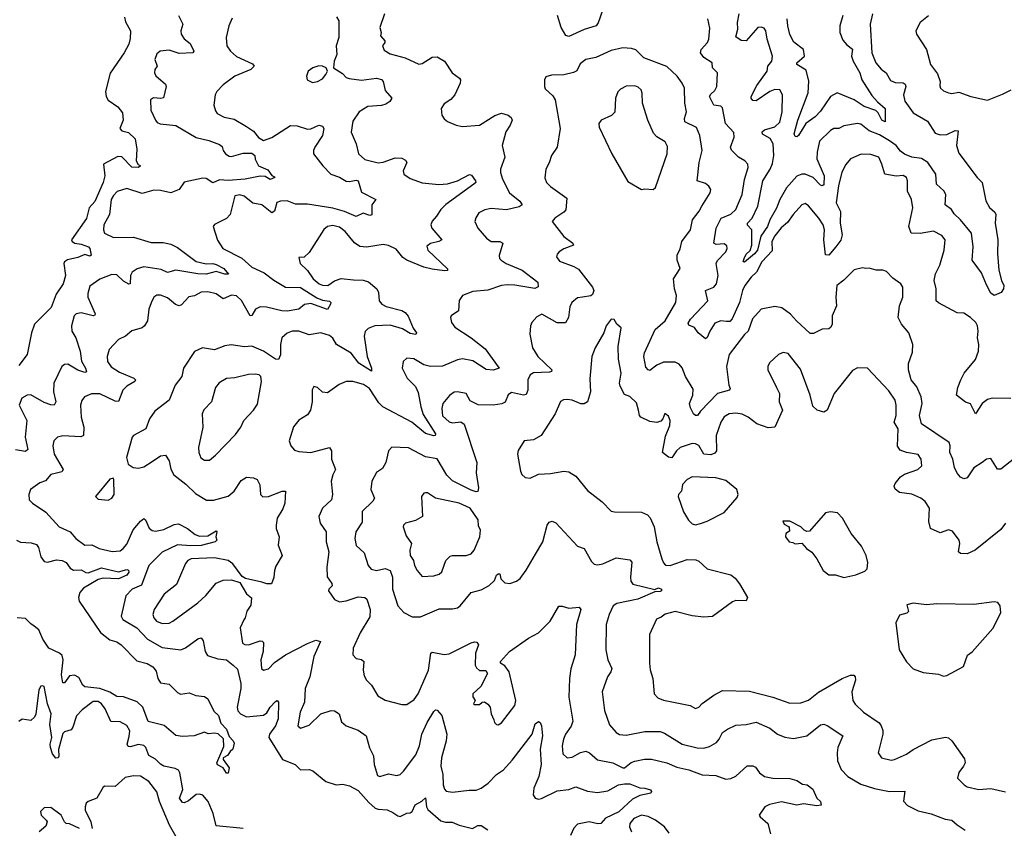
# Model space of a CAD drawing. Extents: x 1771496 to 1971148, y 471553 to 643630.
# Tile 351 of 656: x 1848180 to 1854015, y 565467 to 570261. Entities that reach past the tile are written whole.
import ezdxf

# ---------------------------------------------------------------- set-up
doc = ezdxf.new("R2010")
doc.units = 0

msp = doc.modelspace()

# ---------------------------------------------------------------- linework, layer by layer
at = {"layer": '0CON10XD'}
for points in [[(1850341.5, 570295), (1850314.5, 570215), (1850321.5, 570185), (1850317.8, 570165), (1850343.8, 570135), (1850343.8, 570125), (1850330, 570105), (1850339.8, 570079.8), (1850375, 570057.8), (1850464.7, 570034.7), (1850545, 569997.8), (1850565, 570000.6), (1850625, 570037.8), (1850655, 570040), (1850696.9, 570015), (1850743.3, 569945), (1850786, 569915), (1850791.4, 569905), (1850789.5, 569885), (1850757.8, 569815), (1850735, 569787.1), (1850695, 569762.5), (1850677.5, 569735), (1850680.8, 569695), (1850695, 569673.8), (1850715, 569658), (1850767.5, 569635), (1850805, 569627.5), (1850905, 569635.6), (1850995, 569691.9), (1851035, 569707.1), (1851075, 569695.7), (1851091.7, 569681.7), (1851098.6, 569665), (1851085.8, 569635.8), (1851061.5, 569595), (1851038.5, 569515), (1851055.6, 569445.6), (1851029.1, 569375), (1851030, 569355), (1851041.1, 569315), (1851082.8, 569235), (1851144.5, 569185), (1851156.9, 569163.1), (1851139.5, 569150.5), (1851065, 569133.5), (1850975, 569142.1), (1850935.6, 569134.4), (1850901.2, 569115), (1850883.2, 569086.8), (1850878, 569065), (1850894.2, 569025), (1850947.1, 568965), (1850975, 568946.5), (1851025.5, 568945.5), (1851043.8, 568935), (1851021.9, 568861.9), (1851024.3, 568845), (1851032.9, 568835), (1851062.9, 568815), (1851156.9, 568775), (1851251.4, 568705), (1851253, 568677), (1851233.5, 568666.5), (1851115, 568686.9), (1851069, 568689), (1851035, 568684.7), (1850955, 568657.3), (1850865, 568649.2), (1850804.6, 568625.4), (1850784.6, 568595.4), (1850780, 568535), (1850736.7, 568505), (1850734, 568495), (1850740, 568465), (1850758.6, 568438.6), (1850855, 568374.6), (1850939.3, 568309.3), (1851021.2, 568195), (1850985, 568183.9), (1850945, 568187.5), (1850865, 568239.2), (1850805, 568249.2), (1850775, 568244.1), (1850685, 568206.2), (1850615, 568203.8), (1850574.7, 568214.7), (1850515, 568250.6), (1850475, 568254), (1850452.5, 568235), (1850447.1, 568195), (1850476.4, 568136.4), (1850525.4, 568085.4), (1850540.9, 568050.9), (1850556.6, 567965), (1850571.1, 567921.1), (1850644, 567805), (1850642.5, 567795), (1850635, 567793.1), (1850585, 567807.1), (1850504.1, 567874.1), (1850332.5, 567965), (1850309.2, 567989.2), (1850254, 568074), (1850218.4, 568098.4), (1850153.8, 568116.2), (1850115, 568115.5), (1850072.6, 568097.4), (1850005, 568049.2), (1849975, 568052.9), (1849945, 568080), (1849923.9, 568086.1), (1849912.7, 568067.3), (1849912.9, 567995), (1849904, 567945), (1849885, 567918.8), (1849834.1, 567885.9), (1849802.4, 567847.6), (1849776, 567765), (1849786, 567735), (1849808.6, 567708.6), (1849835, 567700), (1849905.5, 567694.5)], [(1851634.6, 570315), (1851608.8, 570241.2), (1851596.9, 570225), (1851525, 570202.7), (1851435, 570161.2), (1851416.3, 570166.3), (1851389.4, 570215), (1851368.2, 570285)], [(1853233.6, 570295), (1853220.5, 570235), (1853229.6, 570065), (1853253.8, 570005), (1853285, 569968.1), (1853314.2, 569945), (1853340.2, 569900.2), (1853368.3, 569888.3), (1853415, 569886.1), (1853427.6, 569877.6), (1853431.8, 569865), (1853417.8, 569815), (1853425, 569777.5), (1853475, 569707.8), (1853559.6, 569659.6), (1853605, 569588.2), (1853635, 569579.1), (1853675, 569580.3), (1853725, 569604.4), (1853742, 569602), (1853732.5, 569515), (1853745, 569470), (1853855, 569324.4), (1853884.4, 569295), (1853906.7, 569186.7), (1853927.9, 569147.9), (1853959.3, 569119.3), (1853965.5, 569105.5), (1853960.9, 569055), (1853977.3, 568955), (1853974.5, 568875), (1853982.5, 568775), (1853998, 568715), (1854012.5, 568685), (1854010, 568665), (1853996.4, 568643.6), (1853955, 568626.2), (1853935, 568640), (1853909.1, 568689.1), (1853880.4, 568760.4), (1853825.3, 568835), (1853830.3, 568915), (1853821.5, 568995), (1853755.4, 569075), (1853719, 569109), (1853702.9, 569135), (1853663.8, 569163.8), (1853668.9, 569225), (1853655.9, 569245.9), (1853613.9, 569285), (1853609.4, 569345), (1853562.9, 569415), (1853525, 569438.1), (1853466.5, 569446.5), (1853424.5, 569464.5), (1853401, 569481), (1853374.9, 569514.9), (1853335, 569543.5), (1853275, 569577.7), (1853215, 569601.1), (1853165, 569641.2), (1853145.9, 569645.9), (1853065, 569630.9), (1853035, 569615.6), (1853005, 569615.6), (1852985, 569602.9), (1852919.8, 569540.2), (1852906, 569475), (1852904.7, 569435), (1852948.4, 569335), (1852945, 569282.2), (1852935, 569276.1), (1852925, 569280), (1852881.6, 569325), (1852835, 569345.3), (1852815, 569345.3), (1852785, 569333.5), (1852725, 569264.6), (1852684.2, 569195), (1852665, 569143.8), (1852624.9, 569075.1), (1852611.1, 569035), (1852572.4, 568977.6), (1852553, 568895), (1852535, 568872.4), (1852475, 568822.3), (1852468, 568825), (1852472.8, 568845), (1852485, 568871.1), (1852508.2, 568891.8), (1852519.3, 568925), (1852518.8, 569015), (1852493, 569043), (1852494.1, 569055), (1852521.3, 569085), (1852554.2, 569155), (1852583.7, 569305), (1852627.3, 569375), (1852640.8, 569409.1), (1852650.3, 569455), (1852645.6, 569525), (1852627.2, 569557.2), (1852583, 569583), (1852579.6, 569595), (1852595, 569607.7), (1852655, 569625.8), (1852685, 569652.5), (1852698.2, 569715), (1852701.1, 569815), (1852685, 569844.2), (1852656.2, 569846.2), (1852625, 569835.3), (1852545, 569780), (1852525, 569781.1), (1852514.4, 569795), (1852514.4, 569805), (1852549.2, 569870.8), (1852610.5, 569955), (1852613.5, 569985), (1852636.5, 570015), (1852642.3, 570045), (1852608.9, 570145), (1852602.5, 570195), (1852591.4, 570211.4), (1852575, 570216.9), (1852555, 570214.2), (1852485, 570135.5), (1852455, 570137.5), (1852425, 570160), (1852436.7, 570205), (1852434.7, 570245), (1852444.5, 570295.5)], [(1848802, 570275), (1848807.7, 570247.7), (1848835.7, 570195), (1848835, 570150), (1848826.9, 570115), (1848800, 570065), (1848715.3, 569944.7), (1848687.9, 569835), (1848692.9, 569805), (1848705, 569782.9), (1848761.2, 569745), (1848788.8, 569708.8), (1848793.3, 569665), (1848773.3, 569615), (1848785, 569602), (1848825, 569591.2), (1848863.9, 569553.9), (1848873.6, 569493.6), (1848870.8, 569425), (1848881.7, 569401.7), (1848896.4, 569393.6), (1848885, 569383.8), (1848845, 569385.8), (1848785, 569447.8), (1848760.6, 569449.4), (1848676.2, 569405), (1848684.3, 569335), (1848674.5, 569295), (1848625, 569182.9), (1848592.5, 569145), (1848575, 569082.5), (1848487.5, 568955), (1848490, 568945), (1848506, 568936), (1848545, 568930.8), (1848586.7, 568915), (1848596.2, 568905), (1848603.3, 568865), (1848595, 568858.8), (1848565, 568869.2), (1848525, 568851.8), (1848462.6, 568837.4), (1848445.6, 568825), (1848441.9, 568815), (1848451.1, 568745), (1848437.1, 568695), (1848395.6, 568634.4), (1848366.7, 568555), (1848266.7, 568455), (1848250, 568405), (1848223.3, 568275), (1848175, 568210)], [(1849439.7, 570270.3), (1849419.4, 570225), (1849404.4, 570155), (1849408.1, 570105), (1849428.9, 570075), (1849465, 570043.3), (1849558.7, 569998.7), (1849570, 569985), (1849550, 569965), (1849454, 569925), (1849385.6, 569874.4), (1849348.8, 569835), (1849338, 569815), (1849330, 569755), (1849339.7, 569719.7), (1849351.2, 569705), (1849392.6, 569682.6), (1849450.5, 569670.5), (1849525, 569628.5), (1849565, 569600), (1849595, 569562.5), (1849625, 569545.5), (1849675, 569562.1), (1849785, 569634.4), (1849825, 569632.5), (1849885, 569611.9), (1849905, 569614.4), (1849952.5, 569635), (1849975, 569630), (1849982.5, 569615), (1849973.8, 569575), (1849929.1, 569505), (1849921.1, 569485), (1849921.4, 569465), (1849975.6, 569395), (1850024, 569345), (1850075, 569326.7), (1850115, 569303.1), (1850135, 569300.8), (1850175, 569309.1), (1850185.4, 569305.4), (1850205, 569238.1), (1850290, 569195), (1850267.6, 569162.4), (1850266, 569104), (1850255, 569100.5), (1850215, 569113.3), (1850175, 569093.4), (1850105, 569123.4), (1850035, 569143.5), (1849885, 569166.9), (1849815, 569167.1), (1849765, 569186.8), (1849725, 569185.8), (1849703.3, 569176.7), (1849689.2, 569125), (1849675, 569115.5), (1849615, 569163.5), (1849562.3, 569172.3), (1849510, 569215), (1849485, 569222), (1849455, 569216.2), (1849427.1, 569105), (1849405, 569082.5), (1849335, 569046.2), (1849326.7, 569035), (1849352.9, 568952.9), (1849383.8, 568905), (1849497, 568847), (1849555, 568794.6), (1849629.5, 568759.5), (1849686, 568716), (1849755, 568674.7), (1849845, 568673.9), (1849941.8, 568611.8), (1849975, 568597.8), (1850015, 568592.9), (1850022.9, 568585), (1850022, 568575), (1850005, 568542.5), (1849905, 568577.6), (1849867.7, 568572.3), (1849835, 568545.3), (1849765, 568532), (1849734, 568534), (1849643.4, 568556.6), (1849605, 568558.3), (1849576.5, 568545), (1849555, 568506.2), (1849545, 568506), (1849495, 568596.9), (1849465, 568623.5), (1849435, 568627.3), (1849385, 568606.4), (1849345, 568635.4), (1849295, 568646.7), (1849255, 568644.6), (1849215, 568623.3), (1849182.7, 568617.3), (1849138.9, 568571.1), (1849125, 568564.4), (1849102.9, 568572.9), (1849055, 568611.1), (1849015, 568627.1), (1848993, 568627), (1848975, 568616.2), (1848958.5, 568581.5), (1848946.1, 568543.9), (1848938.1, 568475), (1848920, 568445), (1848905, 568434.2), (1848845, 568416.2), (1848806.3, 568383.7), (1848765, 568364.2), (1848710, 568305), (1848697.5, 568265), (1848700, 568235), (1848722.6, 568202.6), (1848771.3, 568171.3), (1848855.8, 568135), (1848866, 568125), (1848862, 568115), (1848815, 568087.5), (1848790.9, 568065), (1848765, 567997.1), (1848745, 568000), (1848655, 568042.1), (1848605, 568042.5), (1848564.2, 568025), (1848547.6, 568002.4), (1848540.5, 567975), (1848543.8, 567905), (1848560, 567845), (1848558.6, 567795), (1848542.9, 567787.1), (1848435, 567794.5), (1848403.9, 567786.1), (1848382.2, 567765), (1848376.5, 567735), (1848384.8, 567685), (1848437.5, 567595), (1848430, 567580), (1848390.7, 567570.7), (1848365, 567564.2), (1848332.2, 567527.8), (1848300, 567515), (1848243.3, 567475), (1848234.2, 567445), (1848236.2, 567415), (1848255, 567393.8), (1848335, 567342), (1848414.2, 567255), (1848480, 567225), (1848513.1, 567185), (1848565, 567145.6), (1848607.6, 567147.6), (1848650, 567125), (1848728.7, 567108.7), (1848775, 567112.7), (1848793.3, 567125), (1848815, 567152.2), (1848853.3, 567236.7), (1848895, 567287.8), (1848915, 567302.9), (1848925, 567296), (1848946.7, 567246.7), (1848965, 567231.8), (1848985, 567229.4), (1849035, 567238.8), (1849095, 567268.8), (1849121.1, 567271.1), (1849174.1, 567244.1), (1849219.3, 567209.3), (1849245, 567199.7), (1849295, 567201.6), (1849345, 567231.2), (1849349.2, 567225), (1849343.1, 567195), (1849348.6, 567175), (1849338.8, 567165), (1849255, 567143.9), (1849195, 567140.6), (1849115, 567147.4), (1849025, 567104.7), (1848945.7, 567024.3), (1848901.7, 566908.3), (1848845.5, 566885), (1848808.5, 566845), (1848781.1, 566725), (1848791.4, 566705), (1848873.2, 566655), (1848937.5, 566587.5), (1849025, 566539.5), (1849135, 566525.4), (1849162.7, 566537.3), (1849235, 566590.6), (1849255, 566595.8), (1849268.2, 566578.2), (1849279.1, 566515), (1849292, 566492), (1849355, 566471.2), (1849405, 566465.4), (1849445, 566434.5), (1849470, 566410), (1849490.3, 566325), (1849491.4, 566295), (1849469.2, 566185), (1849473.2, 566163.2), (1849488.9, 566145), (1849525, 566128.4), (1849625, 566137.9), (1849645, 566152.2), (1849665, 566185.7), (1849695, 566218.6), (1849705, 566223.8), (1849714.2, 566214.2), (1849710.9, 566115), (1849695.8, 566075), (1849661.2, 566025), (1849656.4, 566005), (1849737.3, 565875), (1849812.5, 565845), (1849845, 565814.4), (1849895, 565815.7), (1849916.8, 565806.8), (1849994.6, 565744.6), (1850055, 565724.3), (1850095, 565729.2), (1850135, 565718.8), (1850185, 565691.2), (1850248.9, 565618.9), (1850287.1, 565587.1), (1850305, 565580), (1850356.9, 565576.9), (1850390.9, 565560.9)], [(1849121.9, 570285), (1849146.7, 570235), (1849135.5, 570195), (1849136.4, 570175), (1849155, 570147.8), (1849190.5, 570120.5), (1849212.5, 570075), (1849205.5, 570064.5), (1849125, 570061.1), (1849065, 570080), (1849012.5, 570075), (1848991.7, 570058.3), (1848980, 570025), (1848995.5, 569985), (1848981.4, 569965), (1848978, 569945), (1848987.3, 569927.3), (1849045, 569878), (1849048.6, 569865), (1849031.9, 569798.1), (1849016.5, 569793.5), (1848972.7, 569797.3), (1848954.3, 569785.7), (1848957.5, 569725), (1848985, 569666), (1848995, 569651.4), (1849012.4, 569642.4), (1849105, 569634.4), (1849225, 569562.1), (1849300, 569545), (1849365, 569521.1), (1849379.4, 569509.4), (1849386.5, 569485), (1849400.5, 569465), (1849421.1, 569451.1), (1849435, 569448.8), (1849505, 569468.8), (1849555, 569469.6), (1849574.2, 569455), (1849575, 569433.8), (1849595.7, 569395), (1849650.3, 569370.3), (1849675, 569338), (1849689.3, 569329.3), (1849692.5, 569325), (1849665, 569313.8), (1849635, 569330.2), (1849605, 569332.3), (1849515.5, 569314.5), (1849415, 569307.8), (1849365, 569311.2), (1849325, 569294.5), (1849285, 569318.4), (1849265, 569321.1), (1849155, 569296.7), (1849125.9, 569254.1), (1849075, 569235.2), (1849015, 569248.8), (1848975, 569249.8), (1848905, 569229.4), (1848815, 569260), (1848758.1, 569241.9), (1848735, 569218.6), (1848722.1, 569195), (1848712.9, 569105), (1848678.5, 569045), (1848676.5, 569015), (1848683.3, 568995), (1848735, 568970.3), (1848855, 568972.1), (1848959.2, 568939.2)], [(1850057.6, 570277.6), (1850071.4, 570255), (1850072, 570155), (1850056, 570105), (1850058.8, 570055), (1850043.8, 570015), (1850040, 569975), (1850092.3, 569942.3), (1850115, 569918.8), (1850132.1, 569912.1), (1850205, 569902.9), (1850293.8, 569913.8), (1850325, 569905.6), (1850334.5, 569894.5), (1850345, 569841.2), (1850386.2, 569795), (1850372.9, 569775), (1850350.1, 569759.9), (1850325, 569752.4), (1850244.1, 569745.9), (1850192.5, 569715), (1850155, 569660), (1850144.3, 569594.3), (1850174.5, 569524.5), (1850188.5, 569465), (1850225, 569431.1), (1850305, 569412.3), (1850335, 569416.2), (1850405, 569440.9), (1850445, 569440), (1850467.1, 569427.1), (1850474.4, 569415), (1850451.9, 569365), (1850455.7, 569345), (1850495, 569318.5), (1850565, 569293.8), (1850664.6, 569284.6), (1850715, 569287.9), (1850775, 569305.4), (1850845, 569342.9), (1850858.5, 569338.5), (1850882, 569305), (1850883.8, 569295), (1850871.4, 569285), (1850706.1, 569165), (1850675.6, 569135), (1850650.8, 569095), (1850623.8, 569066.2), (1850616.9, 569045), (1850623.1, 569025), (1850681.2, 568955), (1850663.3, 568945), (1850615, 568934.5), (1850592.5, 568917.5), (1850598.9, 568895), (1850716.2, 568783.8), (1850715.7, 568774.3), (1850698.1, 568771.9), (1850625, 568781.4), (1850575, 568794.3), (1850474.4, 568834.4), (1850451.2, 568851.2), (1850410.2, 568900.2), (1850365, 568922.9), (1850335, 568928.8), (1850235, 568912.5), (1850195, 568917.1), (1850165, 568937.1), (1850109.1, 569005), (1850075, 569030.9), (1850035, 569040), (1850003.3, 569035), (1849982.4, 569017.6), (1849895, 568880.8), (1849865, 568853.3), (1849835, 568850), (1849841.2, 568815), (1849885, 568774.4), (1849920, 568725), (1849955, 568695.3), (1849975, 568686.7), (1850005.2, 568684.8), (1850045, 568712.5), (1850085, 568725.6), (1850157.6, 568717.6), (1850215, 568716.7), (1850246.5, 568706.5), (1850297.1, 568665), (1850305.9, 568644.1), (1850310, 568595), (1850326, 568575), (1850350.9, 568560.9), (1850445, 568536.5), (1850464.6, 568524.6), (1850482.2, 568502.2), (1850512.3, 568432.3), (1850530.8, 568405), (1850527.5, 568395), (1850495, 568401.2), (1850448.3, 568428.3), (1850375, 568449.7), (1850285, 568446.7), (1850245, 568430), (1850228.2, 568411.8), (1850222.1, 568385), (1850239.6, 568265), (1850265.5, 568195), (1850265, 568177.5), (1850189.6, 568225), (1850144.3, 568284.3), (1850056.9, 568335), (1850035, 568372.9), (1850015, 568388.9), (1849964.3, 568404.3), (1849895, 568391.9), (1849835, 568413.5), (1849795, 568414.4), (1849765, 568401.9), (1849734.4, 568375), (1849725.4, 568334.6), (1849725.4, 568274.6), (1849714.3, 568245.7), (1849695, 568249.1), (1849625, 568295.4), (1849555, 568324.6), (1849511.3, 568321.3), (1849432.7, 568332.7), (1849395, 568327.5), (1849335, 568304.3), (1849264.1, 568315.9), (1849215, 568294), (1849151.4, 568195), (1849141.1, 568145), (1849100.6, 568095), (1849065.3, 568004.7), (1848980.6, 567939.4), (1848950, 567895), (1848926.7, 567835), (1848855, 567795.6), (1848845.8, 567785), (1848813.8, 567665), (1848822.5, 567625), (1848852.5, 567605), (1848885, 567602), (1848915, 567609.2), (1848965, 567641.9), (1849015, 567675.8), (1849045, 567680), (1849065.4, 567645.4), (1849075.5, 567595.5), (1849092.6, 567562.6), (1849165, 567507.1), (1849221.7, 567451.7), (1849287.1, 567412.9), (1849328.3, 567411.7), (1849415, 567436.7), (1849451.1, 567465), (1849491.5, 567528.5), (1849525, 567547.8), (1849565.5, 567545.5), (1849588, 567535), (1849602.5, 567502.5), (1849606.8, 567446.8), (1849621.1, 567431.1), (1849655, 567433.5), (1849735, 567465.7), (1849755.7, 567465.7), (1849751.4, 567395), (1849739.3, 567360.7), (1849705.8, 567305), (1849700, 567265), (1849700, 567245), (1849717.1, 567195), (1849710.8, 567145), (1849735.8, 567085), (1849698.9, 567021.1), (1849690, 566995), (1849687, 566953), (1849673, 566917), (1849643.6, 566916.4), (1849615, 566927.1), (1849518.6, 566948.6), (1849499.2, 566959.2), (1849444, 567035), (1849415, 567055.5), (1849335, 567071.1), (1849196.2, 567063.8), (1849176, 567055), (1849163, 567037), (1849108.6, 566911.4), (1849036.5, 566855), (1848976.9, 566765), (1848969.2, 566735), (1848975.7, 566715), (1848991.4, 566695), (1849025, 566680.5), (1849065, 566683.5), (1849088.1, 566695), (1849235, 566804.4), (1849282.6, 566847.4), (1849345, 566920), (1849385, 566937.5), (1849435, 566940), (1849485, 566923.3), (1849525, 566856.7), (1849553.9, 566833.9), (1849550, 566790), (1849526.2, 566753.8), (1849516.5, 566715), (1849507.4, 566702.6), (1849485.6, 566655), (1849500.8, 566565), (1849515, 566555.7), (1849535, 566554.4), (1849605, 566577.5), (1849617.1, 566577.1), (1849625, 566567.5), (1849622.7, 566515), (1849609.4, 566465), (1849612.5, 566415), (1849625, 566404), (1849655, 566412), (1849689.8, 566450.2), (1849754.7, 566495.3), (1849885, 566563.5), (1849935, 566581.5), (1849962, 566575), (1849923.8, 566486.2), (1849898.9, 566365), (1849871.8, 566295), (1849867.5, 566215), (1849841.8, 566155), (1849827.5, 566075), (1849845, 566060), (1849895, 566078.6), (1849965, 566145.6), (1850025, 566165.8), (1850045, 566164), (1850073.3, 566145), (1850087.6, 566097.6), (1850114.5, 566074.5), (1850185, 566048.1), (1850233.3, 566015), (1850253.1, 565943.1), (1850277, 565897), (1850280.5, 565845), (1850300.2, 565780.2), (1850315, 565774.4), (1850365, 565790), (1850415, 565780), (1850435, 565786.2), (1850455, 565806), (1850527.4, 565902.6), (1850549.2, 565955), (1850564.1, 566025), (1850595.4, 566094.6), (1850635, 566160), (1850645, 566168.8), (1850655, 566168), (1850681.9, 566135), (1850710.9, 566025), (1850707.9, 565985), (1850679, 565885), (1850675.3, 565835.3), (1850688, 565785), (1850689.1, 565725), (1850698, 565698), (1850707, 565687), (1850745, 565680.6), (1850843.2, 565693.2), (1850885, 565692.5), (1850915, 565704.2), (1850955.5, 565734.5), (1851005, 565786), (1851046.6, 565813.4), (1851098.3, 565871.7), (1851217.1, 566025), (1851235, 566086.7), (1851255, 566099.2), (1851265, 566094.2), (1851272.9, 566075), (1851278.1, 566015), (1851264.2, 565935.8), (1851270.9, 565845), (1851256.9, 565775), (1851227.3, 565705), (1851223.8, 565665), (1851235.5, 565645.5), (1851255, 565638.9), (1851273.2, 565643.2), (1851365, 565690), (1851435, 565697.5), (1851475, 565713.3), (1851545, 565687.8), (1851605, 565680), (1851665, 565688.1), (1851727.9, 565725), (1851765, 565731), (1851795, 565730), (1851855, 565707.7), (1851885.5, 565704.5), (1851918.8, 565695), (1851924.2, 565685), (1851920.8, 565675), (1851855, 565660.5), (1851811.2, 565638.8), (1851731.2, 565565), (1851652.3, 565527.7), (1851623.8, 565496.2), (1851606.8, 565493.2), (1851555, 565505.3), (1851485, 565491.2), (1851465, 565468.1), (1851445, 565423.8)], [(1854054.3, 568015.7), (1853943.4, 568016.6), (1853915, 568009.2), (1853884.5, 567985.5), (1853845, 567923.8), (1853815, 567982.5), (1853785, 567993.3), (1853732.5, 568035), (1853740.3, 568079.7), (1853758, 568125), (1853778.1, 568165), (1853845, 568246.7), (1853861.9, 568295), (1853864.4, 568335), (1853856.5, 568375), (1853860.5, 568415), (1853855.6, 568445), (1853845.8, 568465), (1853815.8, 568495), (1853775, 568520), (1853735, 568522.5), (1853625, 568582), (1853611.2, 568595), (1853611.9, 568665), (1853600, 568715), (1853607.5, 568755), (1853633.3, 568805), (1853659.5, 568895), (1853665.6, 568955), (1853645, 568981.9), (1853595, 569006.5), (1853516.4, 568993.6), (1853464.2, 568995), (1853450, 569035), (1853472.5, 569145), (1853464.3, 569195), (1853441.8, 569245), (1853441.9, 569305), (1853435, 569325.8), (1853415, 569336.9), (1853375, 569333.5), (1853306.7, 569345), (1853289.5, 569405), (1853270.8, 569445), (1853225, 569462.5), (1853166.3, 569463.7), (1853104.6, 569435.4), (1853077, 569403), (1853052.7, 569357.3), (1853033.3, 569276.7), (1853019.6, 569175), (1853044.6, 569124.6), (1853043.3, 569055), (1853054.6, 568985), (1853046.5, 568953.5), (1853017.3, 568915), (1852975, 568864), (1852956.1, 568866.1), (1852946.3, 568956.3), (1852950.3, 569015), (1852941.2, 569045), (1852916.3, 569085), (1852855, 569157.1), (1852835, 569170.8), (1852815, 569162.5), (1852763.3, 569105), (1852731.3, 569058.7), (1852693.1, 569026.9), (1852655, 568980), (1852637.2, 568945), (1852640, 568890), (1852579.1, 568825), (1852546.6, 568763.5), (1852514.8, 568735.2), (1852477.9, 568685), (1852463, 568655), (1852445.8, 568585), (1852401.7, 568488.3), (1852388.3, 568471.7), (1852368.8, 568471.2), (1852335, 568474.5), (1852299.2, 568460.8), (1852269.1, 568415), (1852255, 568376.7), (1852245, 568368), (1852201.4, 568405), (1852180, 568435), (1852145, 568450), (1852140.7, 568460.7), (1852154.6, 568485), (1852258.5, 568595), (1852244.4, 568655), (1852294.3, 568675), (1852308.9, 568695), (1852319.4, 568745), (1852308.4, 568815), (1852316.4, 568833.6), (1852365.6, 568885), (1852373.1, 568905), (1852370, 568920), (1852355, 568931.1), (1852307.9, 568927.9), (1852293.1, 568935), (1852308.5, 569025), (1852336.5, 569083.5), (1852395, 569107.7), (1852423.6, 569135), (1852460.7, 569225), (1852475, 569313.8), (1852496.5, 569385), (1852495.7, 569405), (1852478, 569425), (1852440.8, 569445), (1852397.6, 569487.6), (1852393.3, 569505), (1852413.6, 569565), (1852412.8, 569592.8), (1852362.2, 569645), (1852345, 569737.5), (1852335, 569747.5), (1852293.5, 569753.5), (1852267.8, 569805), (1852275, 569819.4), (1852299.8, 569840.2), (1852312.2, 569865), (1852315.6, 569945), (1852285.6, 569975), (1852282.9, 570005), (1852235, 570036.7), (1852215.5, 570065), (1852219.4, 570085), (1852255.6, 570125), (1852264.4, 570145), (1852270.9, 570210.9), (1852258.6, 570265)], [(1853058.2, 570285), (1853040.4, 570225), (1853040.5, 570185), (1853058.8, 570138.8), (1853081.2, 570111.2), (1853115, 570086), (1853110.6, 570045), (1853119.2, 570015), (1853158.2, 569945), (1853170.5, 569905), (1853230.8, 569810.8), (1853263.6, 569773.6), (1853309.5, 569735), (1853310, 569655), (1853289.2, 569665), (1853268, 569708), (1853253.1, 569723.1), (1853185.2, 569745.2), (1853125, 569785.7), (1853025, 569826.8), (1852984.5, 569805.5), (1852925, 569718.1), (1852895, 569685.8), (1852839.2, 569645), (1852795, 569573.8), (1852785, 569566), (1852775, 569568.8), (1852769.5, 569585), (1852791.9, 569665), (1852853.6, 569826.4), (1852856.1, 569896.1), (1852840.9, 569960.9), (1852785.7, 569995), (1852785.6, 570005), (1852830.8, 570045), (1852824.4, 570084.4), (1852767.4, 570127.4), (1852743.9, 570173.9), (1852732.5, 570225), (1852728.3, 570265)], [(1853565, 570284.2), (1853517.5, 570245), (1853490, 570195), (1853494.3, 570174.3), (1853554.3, 570085), (1853577.1, 569995), (1853620.1, 569940.1), (1853635.7, 569895), (1853632.3, 569867.7), (1853638, 569855), (1853655, 569840), (1853685, 569827.5), (1853705, 569824), (1853745, 569831.9), (1853816.7, 569805), (1853915, 569784.4), (1854005, 569820), (1854055, 569845.7)], [(1854215, 567769.2), (1853995, 567596.2), (1853975, 567596.7), (1853935, 567660), (1853910, 567655), (1853883.8, 567635), (1853835, 567604.4), (1853795, 567544.3), (1853775, 567539.4), (1853755, 567549.5), (1853735, 567571.4), (1853719.2, 567605), (1853710, 567655), (1853693.1, 567695), (1853694.4, 567735), (1853688.6, 567755), (1853524.7, 567864.7), (1853512.7, 567915), (1853528.2, 567985), (1853522.5, 568025), (1853497.7, 568085), (1853463.2, 568125), (1853448.2, 568185), (1853447.6, 568222.4), (1853470.3, 568289.7), (1853472.9, 568335), (1853449.2, 568405), (1853405.8, 568455), (1853387.1, 568495), (1853394.5, 568565), (1853413.7, 568616.3), (1853413.5, 568675), (1853402.5, 568695), (1853355, 568728), (1853317.4, 568767.4), (1853295, 568776.7), (1853255, 568775.7), (1853215, 568788), (1853195, 568786.2), (1853175, 568788.8), (1853125, 568778.8), (1853064, 568716), (1853023.6, 568685), (1853017.7, 568615), (1853020.5, 568565), (1852995.8, 568505), (1852995.5, 568454.5), (1852986, 568435), (1852975, 568428.1), (1852935, 568425.4), (1852885, 568400.6), (1852865, 568400.8), (1852782.9, 568475), (1852748, 568515), (1852696.7, 568553.3), (1852655, 568560.8), (1852574.5, 568545.5), (1852522.5, 568487.5), (1852496.9, 568415), (1852475.5, 568395), (1852384.5, 568275), (1852368.8, 568205), (1852382.1, 568095), (1852390, 568075), (1852387.3, 568065), (1852315, 568044.7), (1852215, 567939.2), (1852196.2, 567915), (1852185, 567914), (1852172.9, 567925), (1852155, 567960), (1852150, 567985), (1852168.5, 568035), (1852170.4, 568070.4), (1852125, 568145.8), (1852106.4, 568196.4), (1852089.2, 568219.2), (1852065, 568230), (1851995, 568230.5), (1851955, 568213.6), (1851915, 568180.8), (1851905, 568184), (1851891.4, 568201.4), (1851879.2, 568265), (1851883.2, 568285), (1851946.5, 568425), (1852006.2, 568475), (1852069.1, 568585), (1852073.3, 568625), (1852060.6, 568665), (1852055.4, 568725), (1852094.3, 568785), (1852077.3, 568835), (1852075.7, 568865), (1852095, 568903.3), (1852103.3, 568945), (1852154.5, 569015), (1852166.4, 569075), (1852206.7, 569125), (1852222.2, 569155), (1852271.9, 569235), (1852275.6, 569255), (1852265, 569274), (1852245, 569290), (1852194, 569305), (1852207.1, 569415), (1852224.6, 569485), (1852210.6, 569575), (1852191.8, 569621.8), (1852121.1, 569655), (1852119.2, 569675), (1852131.1, 569715), (1852121.5, 569765), (1852119.4, 569855), (1852105.7, 569885), (1852075.6, 569925), (1852015, 569984), (1851878.8, 570035), (1851831.7, 570081.7), (1851805, 570090.8), (1851755, 570094.2), (1851685, 570078.1), (1851595, 570036.7), (1851535, 570025.6), (1851501.5, 569998.5), (1851482.1, 569957.9), (1851462.2, 569947.8), (1851404.5, 569934.5), (1851331.2, 569931.2), (1851297.7, 569922.3), (1851290, 569905), (1851290, 569865), (1851295, 569851.2), (1851340.3, 569810.3), (1851353.8, 569785), (1851382.2, 569615), (1851365.6, 569505), (1851332.5, 569455), (1851318.7, 569411.3), (1851298, 569375), (1851292.3, 569322.3), (1851301.2, 569295), (1851325, 569272), (1851422.5, 569202.5), (1851416.2, 569133.8), (1851405, 569120), (1851352, 569085), (1851336.2, 569065), (1851404.3, 568975), (1851457.5, 568935), (1851462.5, 568925), (1851405, 568902.5), (1851378, 568885), (1851365, 568870), (1851361.4, 568855), (1851378.7, 568828.7), (1851465, 568796.7), (1851490.9, 568780.9), (1851573.8, 568675), (1851583.3, 568655), (1851575, 568631.2), (1851565, 568624.3), (1851514.7, 568615.3), (1851485, 568612.5), (1851451.4, 568585), (1851441.3, 568558.7), (1851432.5, 568495), (1851415, 568464.4), (1851365, 568464.5), (1851275, 568514.4), (1851245, 568499.2), (1851216, 568465), (1851208, 568445), (1851204.2, 568395.8), (1851219.4, 568315), (1851251.2, 568265), (1851334.2, 568185), (1851331.2, 568175), (1851318.9, 568171.1), (1851225, 568166.7), (1851205, 568155.5), (1851191.5, 568125), (1851190.9, 568065), (1851182.1, 568037.9), (1851165, 568035.4), (1851095, 568050), (1851075, 568036.2), (1851057.3, 567992.7), (1851037.3, 567982.7), (1850985, 567975.5), (1850897.3, 567977.3), (1850850.3, 568000.3), (1850825.4, 568045.4), (1850775, 568054.6), (1850755, 568051.8), (1850727.1, 568032.9), (1850688.5, 567985), (1850681.1, 567955), (1850685, 567911.9), (1850725, 567876.2), (1850745, 567871.2), (1850795, 567875.7), (1850815, 567863.3), (1850890, 567635), (1850884.6, 567575), (1850900, 567485), (1850895.5, 567464.5), (1850885, 567461.9), (1850855, 567471.1), (1850745, 567527.1), (1850711, 567561), (1850655, 567656.4), (1850585, 567668.8), (1850485, 567723.5), (1850385, 567726.2), (1850366.1, 567703.9), (1850349.2, 567635), (1850330.3, 567599.7), (1850294.5, 567575.5), (1850267.8, 567525), (1850261.5, 567475), (1850283.1, 567425), (1850273.1, 567406.9), (1850209.5, 567345), (1850209.1, 567280.9)], [(1849915, 569888.8), (1849945, 569894.2), (1849975, 569910), (1849994, 569935), (1850003.3, 569955), (1849996.1, 569976.1), (1849975, 569985.8), (1849953.4, 569986.6), (1849916.7, 569975), (1849888.8, 569955), (1849878.8, 569925), (1849884.1, 569904.1), (1849915, 569888.8)], [(1851935, 569253.3), (1851948.8, 569265), (1852017.8, 569465), (1852018.6, 569508.6), (1852005, 569537.1), (1851955, 569565.7), (1851937.1, 569587.1), (1851903.3, 569665), (1851871.1, 569765), (1851869.4, 569825), (1851862.9, 569845), (1851845, 569861.4), (1851825, 569869.4), (1851775, 569866.9), (1851740.3, 569849.7), (1851725, 569833.3), (1851711.4, 569795), (1851707, 569713), (1851687, 569693), (1851626, 569665), (1851613.1, 569645), (1851613.4, 569623.4), (1851688.6, 569465), (1851785, 569300.8), (1851865, 569253.3), (1851885, 569257.5), (1851935, 569253.3)], [(1848959.2, 568939.2), (1849030.6, 568940.6), (1849075, 568930.9), (1849115, 568910.7), (1849225, 568827.7), (1849285, 568812.5), (1849324.8, 568815.2), (1849345, 568809.4), (1849389.3, 568785), (1849416.9, 568753.1), (1849395, 568752.7), (1849345, 568768.2), (1849285, 568752.5), (1849235, 568754.1), (1849105, 568776.2), (1849055, 568762.1), (1849018.9, 568778.9), (1848915, 568795.6), (1848876.2, 568783.8), (1848845.9, 568764.1), (1848835.8, 568744.2), (1848835.5, 568695), (1848826.2, 568693.8), (1848795, 568710.3), (1848755, 568749.1), (1848725, 568750.4), (1848655, 568722.5), (1848595, 568681.2), (1848583.1, 568636.9), (1848584.6, 568615), (1848627.3, 568517.3), (1848625, 568508.8), (1848615, 568504.6), (1848545, 568522), (1848515, 568517.5), (1848503.1, 568505), (1848487.4, 568445), (1848488.9, 568415), (1848512.9, 568375), (1848537.8, 568295), (1848545.7, 568235.7), (1848570, 568195), (1848575, 568173.3), (1848565, 568169.5), (1848525, 568182.4), (1848465, 568218), (1848445, 568217.1), (1848429.1, 568205), (1848381.5, 568105), (1848381.1, 568055), (1848394.5, 567995), (1848385, 567975.8), (1848365, 567976.5), (1848325, 567991.1), (1848245, 568037.3), (1848225, 568035.4), (1848193.3, 568016.7), (1848176.2, 567975), (1848222, 567885), (1848212.6, 567785), (1848227.2, 567712.8), (1848215, 567700.5), (1848155, 567711.6)], [(1854022.5, 567275), (1853995, 567237.5), (1853842, 567115), (1853795, 567094.4), (1853755, 567095.8), (1853744.3, 567105), (1853751.4, 567155), (1853748, 567175), (1853707.9, 567227.9), (1853685, 567235.7), (1853635, 567218.7), (1853578.1, 567245), (1853568.5, 567285), (1853572.1, 567365), (1853546.4, 567405), (1853520, 567425), (1853467.3, 567447.3), (1853395, 567458.3), (1853367.6, 567477.6), (1853362.9, 567495), (1853368.1, 567511.9), (1853399.5, 567550.5), (1853424, 567566), (1853502, 567595), (1853525.8, 567615), (1853523.1, 567655), (1853505, 567684), (1853435.7, 567694.3), (1853397.8, 567707.8), (1853382.6, 567732.6), (1853385.9, 567835), (1853361.8, 567875), (1853373.5, 567915), (1853374.5, 567975), (1853368.1, 568005), (1853330.2, 568060.2), (1853204.2, 568194.2), (1853145, 568197.5), (1853115, 568180.8), (1853006.9, 568045), (1852965, 567946.7), (1852946, 567934), (1852906.6, 567946.6), (1852880.3, 567970.3), (1852865.5, 568035), (1852808.2, 568188.2), (1852735, 568282.5), (1852705, 568286.9), (1852677.5, 568275), (1852624.5, 568225.5), (1852614.6, 568205.4), (1852614.4, 568185), (1852665, 568081.2), (1852682.5, 568045), (1852681.4, 567995), (1852700, 567945), (1852656.2, 567845), (1852615, 567841.1), (1852548, 567865), (1852497.5, 567905), (1852462.4, 567922.4), (1852425, 567928.8), (1852384, 567925), (1852355, 567906.9), (1852335, 567874.2), (1852306.7, 567795), (1852310, 567705), (1852299.7, 567690.3), (1852275, 567681.1), (1852235, 567684.4), (1852205, 567736.1), (1852185, 567746.5), (1852165, 567747.6), (1852095, 567723.6), (1852073.4, 567705), (1852045.8, 567664.2), (1852025, 567666.5), (1851988.8, 567695), (1852008, 567792), (1852032.9, 567855), (1852034.3, 567885), (1852025, 567910), (1852003, 567927), (1851992, 567895), (1851979.7, 567880.3), (1851955, 567872.9), (1851915, 567879.4), (1851861.2, 567905), (1851852.9, 567915), (1851848.2, 567945), (1851835, 567988.6), (1851795, 568026), (1851765, 568038), (1851738.3, 568088.3), (1851735.5, 568105), (1851744.5, 568165), (1851727.8, 568247.8), (1851727.2, 568322.8), (1851744, 568434), (1851718.8, 568455), (1851702.9, 568482.9), (1851685, 568485.7), (1851655.6, 568445), (1851641.4, 568405), (1851590, 568315), (1851570.8, 568265), (1851557.9, 568132.1), (1851562.7, 568055), (1851545.4, 567994.6), (1851525, 567984.3), (1851505, 567983.1), (1851455, 568004.2), (1851425, 568010), (1851402.7, 568007.3), (1851385, 567996.7), (1851352.5, 567925), (1851269.5, 567795), (1851225, 567769.4), (1851170, 567765), (1851135, 567707.5), (1851130.8, 567685), (1851147.5, 567585), (1851155.8, 567565), (1851175, 567546), (1851205, 567542.2), (1851255, 567565.6), (1851325, 567569.4), (1851405, 567584.4), (1851435, 567580.8), (1851476, 567555), (1851545, 567470), (1851632.4, 567402.4), (1851685, 567348), (1851705, 567342.9), (1851865, 567341.9), (1851900, 567325), (1851917, 567307), (1851939.6, 567255), (1851956.4, 567165), (1851984.6, 567064.6), (1851995, 567040), (1852007.9, 567027.9), (1852035, 567025.7), (1852135, 567060.9), (1852187.8, 567057.8), (1852205, 567051.2), (1852255, 567004.2), (1852395, 566970), (1852420.7, 566950.7), (1852446.8, 566916.8), (1852492.5, 566835), (1852486.2, 566815), (1852425, 566816.7), (1852405, 566810), (1852286.8, 566723.2), (1852235, 566718), (1852165, 566726), (1852065, 566751.9), (1852005, 566737.1), (1851982, 566718), (1851954.2, 566705.8), (1851912, 566615), (1851913.1, 566445), (1851917, 566407), (1851932.9, 566355), (1851940, 566265), (1851961.1, 566241.1), (1851995, 566225.7), (1852154.2, 566195.8), (1852185, 566178), (1852205, 566184.2), (1852225, 566206), (1852293.8, 566256.2), (1852345, 566283.1), (1852505, 566280.6), (1852644.1, 566244.1), (1852745, 566208.2), (1852810.2, 566209.8), (1852855, 566227.5), (1852915, 566273.6), (1853055, 566355.5), (1853104.6, 566375.4), (1853124.2, 566374.2), (1853132, 566365), (1853134, 566345), (1853111.5, 566275), (1853117.1, 566225), (1853132.2, 566202.2), (1853180, 566155), (1853272.7, 566092.7), (1853286, 566075), (1853295.8, 566045.8), (1853295.8, 566025), (1853267.5, 565915), (1853287.5, 565885), (1853345, 565870), (1853365, 565874.2), (1853435, 565906), (1853475.6, 565934.4), (1853585, 565991.5), (1853666.8, 566006.8), (1853685, 566002.9), (1853705, 565986), (1853779.7, 565879.7), (1853783.8, 565855), (1853774.1, 565835.9), (1853745, 565797.5), (1853737.5, 565765), (1853776.7, 565725), (1853795, 565712), (1853865, 565696.2), (1853935, 565703.8), (1854022.7, 565682.7)], [(1849275, 567649.4), (1849305, 567650), (1849340.7, 567679.3), (1849458.6, 567801.4), (1849490, 567845), (1849509.2, 567885), (1849566, 567945), (1849589.5, 567980.5), (1849612.1, 568115), (1849608.6, 568145), (1849600, 568155), (1849575, 568160), (1849535, 568157.3), (1849455, 568137.7), (1849405, 568133.1), (1849362.4, 568107.6), (1849339.9, 568080.1), (1849316.2, 567995), (1849272.1, 567947.9), (1849262.2, 567925), (1849264.6, 567844.6), (1849240.3, 567725), (1849240.8, 567695), (1849253.4, 567663.4), (1849275, 567649.4)], [(1849905.5, 567694.5), (1850015, 567723.8), (1850027.1, 567705), (1850028.1, 567655), (1850051.1, 567595), (1850035, 567563.3), (1850025.5, 567524.5), (1850033.1, 567445), (1850028.6, 567415), (1849974.4, 567365), (1849953.5, 567315), (1849960, 567275), (1849996.9, 567225), (1849996.9, 567165), (1850012.5, 567105), (1850000.6, 567015), (1850002.9, 566957.1), (1850029.2, 566919.2), (1850031.9, 566905), (1850012, 566885), (1850010, 566875), (1850045, 566823.8), (1850075, 566810), (1850115.7, 566815.7), (1850185, 566838.8), (1850225, 566834.4), (1850237.5, 566825), (1850257.9, 566765), (1850255, 566720), (1850197.7, 566625), (1850155.4, 566535), (1850154.3, 566495), (1850174.5, 566474.5), (1850205, 566467.5), (1850220, 566455), (1850215.6, 566405), (1850221.3, 566371.3), (1850235, 566346), (1850264.4, 566315), (1850302.2, 566252.2), (1850346.1, 566226.1), (1850445, 566201.1), (1850475, 566201.4), (1850518.5, 566231.5), (1850540.9, 566265), (1850603.2, 566405), (1850616, 566505), (1850625, 566511.4), (1850695, 566497.8), (1850725, 566501.1), (1850855, 566566.4), (1850875, 566573.3), (1850890, 566570), (1850900, 566555), (1850881.8, 566505), (1850880, 566435), (1850887.7, 566417.7), (1850905, 566402.5), (1850941.7, 566401.7), (1850952.5, 566385), (1850913, 566307), (1850866, 566265), (1850866.1, 566246.1), (1850880, 566225), (1850870, 566205), (1850875, 566200), (1850905, 566200), (1850920, 566215), (1850935, 566216.7), (1850955, 566203.3), (1850968.8, 566185), (1850974, 566145), (1850989.3, 566110.7), (1850993.9, 566093.9), (1851005, 566082.5), (1851015, 566080), (1851035, 566091.2), (1851114.2, 566195), (1851120.9, 566225), (1851081.4, 566395), (1851055, 566430), (1851030, 566445), (1851030, 566455), (1851083.3, 566515), (1851195, 566593.8), (1851253.8, 566625), (1851323.8, 566695), (1851375, 566784), (1851395, 566784), (1851435, 566771.2), (1851495, 566778.8), (1851505.6, 566765), (1851478.9, 566675), (1851472.2, 566495), (1851447.2, 566412.8), (1851438.8, 566355), (1851433.8, 566245), (1851457.6, 566102.4), (1851447.7, 566072.3), (1851414.3, 566025), (1851401.9, 565995), (1851395.6, 565955), (1851398.3, 565908.3), (1851425, 565884.3), (1851455, 565887.8), (1851503.1, 565916.9), (1851535, 565923.3), (1851556, 565915), (1851605, 565873.3), (1851695, 565855.4), (1851755, 565825.7), (1851765, 565825.8), (1851803.6, 565856.4), (1851825, 565865.4), (1851882.6, 565877.4), (1851925, 565877.5), (1852014.7, 565854.7), (1852075, 565829.6), (1852145, 565812.7), (1852225, 565783.2), (1852305, 565779.1), (1852365, 565758.6), (1852395, 565763.1), (1852425, 565776.7), (1852491.9, 565838.1), (1852525, 565838.1), (1852539.8, 565829.8), (1852564.2, 565795), (1852595, 565773.8), (1852643.9, 565763.9), (1852745, 565762.9), (1852785, 565749.4), (1852819.4, 565729.4), (1852847.5, 565725), (1852879.5, 565699.5), (1852903.3, 565645), (1852926.2, 565625), (1852930, 565605), (1852905, 565600.6), (1852825, 565611.1), (1852785, 565604.4), (1852695, 565624.4), (1852622.8, 565607.2), (1852596.7, 565595), (1852563.3, 565545), (1852567.5, 565535), (1852613.3, 565495), (1852630, 565435)], [(1852185, 567266.9), (1852215, 567273.1), (1852255, 567287.5), (1852355, 567339.4), (1852431.2, 567428.8), (1852438, 567445), (1852430.6, 567475), (1852365, 567529.2), (1852305, 567544.6), (1852165, 567551.1), (1852135, 567535.4), (1852107.3, 567505), (1852102.5, 567465), (1852083.4, 567446.6), (1852081.9, 567435), (1852113, 567343), (1852143.1, 567293.1), (1852165, 567272.9), (1852185, 567266.9)], [(1848705, 567412.9), (1848726.3, 567423.7), (1848739.4, 567445), (1848738.8, 567535), (1848733, 567543), (1848715, 567536.7), (1848628.8, 567435), (1848645, 567418.8), (1848705, 567412.9)], [(1850565, 566960), (1850635, 566964.5), (1850665, 566974.3), (1850682.4, 566987.6), (1850705.4, 567054.6), (1850730.5, 567079.5), (1850745.6, 567084.4), (1850825, 567084.4), (1850855.8, 567095), (1850872.9, 567115), (1850906.7, 567195), (1850910.8, 567235), (1850899.7, 567259.7), (1850896.7, 567295), (1850850.6, 567365), (1850785, 567395.3), (1850643.8, 567423.8), (1850597.5, 567455), (1850585, 567456.7), (1850575, 567453.3), (1850562, 567435), (1850567.5, 567315), (1850525, 567292.5), (1850466.2, 567275), (1850454, 567265), (1850452.5, 567255), (1850470.3, 567200.3), (1850502.5, 567155), (1850492.9, 567115), (1850493.6, 567085), (1850513.6, 567055), (1850518.8, 567025), (1850535.5, 566995), (1850565, 566960)], [(1853065, 566953.8), (1853135, 566970), (1853188.8, 566991.2), (1853202.5, 567005), (1853206.4, 567043.6), (1853196.2, 567085), (1853169.7, 567139.7), (1853108, 567215), (1853056.7, 567305), (1853026.4, 567336.4), (1852985, 567342.5), (1852955, 567337.5), (1852861.7, 567228.3), (1852845, 567227.5), (1852830, 567235), (1852810, 567255), (1852745, 567287.5), (1852702.5, 567287.5), (1852710.7, 567270.7), (1852736.7, 567256.7), (1852739.3, 567249.3), (1852741.7, 567228.3), (1852720, 567215), (1852717.5, 567195), (1852740, 567165), (1852761.7, 567161.7), (1852775, 567152.5), (1852815, 567157.5), (1852842.5, 567125), (1852875, 567103.3), (1852904.1, 567064.1), (1852941.2, 566995), (1852975, 566970), (1853015, 566968.8), (1853065, 566953.8)], [(1850209.1, 567280.9), (1850171.5, 567225), (1850166.1, 567185), (1850173.1, 567143.1), (1850220.7, 567100.7), (1850244.4, 567025), (1850262.4, 567002.4), (1850295, 566994.7), (1850345, 567007.1), (1850375.6, 566995), (1850389.6, 566955), (1850389.5, 566885), (1850421.9, 566785), (1850456.7, 566746.7), (1850505, 566721.4), (1850555, 566721.4), (1850665, 566768.9), (1850745, 566767.5), (1850775.5, 566774.5), (1850790.8, 566785), (1850855, 566865.7), (1850915, 566880), (1850963.2, 566906.8), (1850993.2, 566936.8), (1851005, 566967.1), (1851015, 566976.5), (1851025.4, 566975.4), (1851031.4, 566945), (1851055, 566922.5), (1851085, 566919.2), (1851125, 566932), (1851145, 566948.8), (1851182.1, 566997.9), (1851237.5, 567092.5), (1851279.4, 567165), (1851305.6, 567265), (1851317.4, 567282.6), (1851335, 567288.6), (1851357.9, 567277.9), (1851485, 567140), (1851525, 567126.2), (1851569.1, 567049.1), (1851585, 567032.5), (1851605, 567028.1), (1851635, 567034.4), (1851715, 567070), (1851795, 567058.6), (1851807.1, 567045), (1851800, 566955), (1851802.8, 566932.8), (1851814, 566914), (1851945, 566882), (1851965, 566892.1), (1851984.4, 566885), (1851982.9, 566875), (1851975, 566871.1), (1851945, 566869.2), (1851844, 566826), (1851719.5, 566800.5), (1851696.9, 566785), (1851672.5, 566735), (1851656.4, 566675), (1851653.6, 566525), (1851665.6, 566465), (1851689.2, 566415), (1851684.2, 566395), (1851662.7, 566365), (1851632.2, 566275), (1851646.2, 566165), (1851675, 566080), (1851715, 566035.7), (1851735, 566023.3), (1851775, 566019.5), (1851885, 566041.5), (1851975, 566040), (1852000.7, 566030.7), (1852106.4, 565966.4), (1852195, 565943.9), (1852235, 565942.1), (1852268.5, 565951.5), (1852308.6, 565975), (1852325.4, 565994.6), (1852345.5, 566035), (1852375, 566054.2), (1852425, 566078.2), (1852485, 566081.8), (1852544.5, 566095.5), (1852625, 566061.1), (1852672, 566025), (1852715, 566007.8), (1852765, 566000), (1852805, 566007.8), (1852845, 566014.4), (1852925, 566080.8), (1852945, 566084), (1852965, 566076), (1853058.6, 566015), (1853029.5, 565945), (1853024.5, 565915), (1853027.2, 565867.2), (1853048.9, 565815), (1853087.1, 565775), (1853165, 565729.1), (1853245, 565702.1), (1853335, 565684.5), (1853425, 565686.2), (1853418.1, 565628.1), (1853442.2, 565602.2), (1853505, 565571.1), (1853582.6, 565552.6), (1853665, 565520.5), (1853705, 565515.6), (1853735, 565486.9), (1853784, 565455)], [(1848160, 567175), (1848185, 567163.9), (1848248.5, 567158.5), (1848278.7, 567148.7), (1848290.9, 567130.9), (1848305, 567075.6), (1848325, 567048.2), (1848345, 567043.8), (1848397.6, 567057.6), (1848432.5, 567055), (1848455, 567042.5), (1848479.6, 567009.6), (1848497.9, 566997.9), (1848545, 566999.5), (1848572.5, 566982.5), (1848585, 566981.5), (1848665, 567010.6), (1848765, 566986.5), (1848815, 567001.9), (1848825, 566998), (1848827.2, 566985), (1848815, 566967.7), (1848765.7, 566945), (1848675, 566950.2), (1848645, 566942.3), (1848558.6, 566891.4), (1848535.9, 566864.1), (1848529, 566835), (1848533.3, 566813.3), (1848658.7, 566628.7), (1848715, 566583.4), (1848755, 566572.5), (1848780.8, 566555), (1848875, 566460), (1848935, 566444.2), (1848968.8, 566425), (1848989.1, 566399.1), (1848998.8, 566355), (1849015, 566330), (1849065, 566320.8), (1849115, 566272), (1849132.6, 566262.6), (1849185, 566270), (1849224.5, 566254.5), (1849275, 566248.8), (1849294.4, 566235), (1849331.2, 566161.2), (1849358.1, 566135), (1849371, 566091), (1849405.9, 566055), (1849420.7, 566010.7), (1849445.5, 565985.5), (1849450.7, 565970.7), (1849443.5, 565936.5), (1849426.9, 565923.1), (1849411.7, 565898.3), (1849386, 565885), (1849385.7, 565875), (1849420.9, 565825), (1849415.4, 565794.6), (1849405, 565794.4), (1849385.3, 565825.3), (1849352.7, 565842.7), (1849347.8, 565855), (1849388.9, 565951.1), (1849387.9, 565997.9), (1849356.1, 566026.1), (1849335, 566031.1), (1849297, 566027), (1849275, 566037.5), (1849214, 566016), (1849145, 566011.8), (1849105, 566017.3), (1849035.5, 566075.5), (1848940.9, 566100.9), (1848910, 566185), (1848876.3, 566216.3), (1848795, 566246.7), (1848755, 566247.5), (1848714.6, 566274.6), (1848655, 566295.6), (1848565, 566305.4), (1848553.4, 566315), (1848530.8, 566360.8), (1848505, 566374.6), (1848475, 566370), (1848445, 566329.4), (1848435, 566328.6), (1848427.1, 566377.1), (1848437.7, 566465), (1848431.6, 566491.6), (1848415.8, 566505.8), (1848353.3, 566535), (1848317.4, 566587.4), (1848292.8, 566642.8), (1848265, 566665.9), (1848245, 566678.2), (1848215, 566711.5), (1848165, 566715.3)], [(1853655, 566368.6), (1853675, 566372), (1853773, 566427), (1853797, 566493), (1853825, 566512.5), (1853947.6, 566652.4), (1853993.8, 566745), (1853990, 566785), (1853976.1, 566806.1), (1853955, 566810), (1853835, 566794.2), (1853615, 566797.8), (1853555, 566790.8), (1853475, 566800.8), (1853437.5, 566792.5), (1853448.3, 566751.7), (1853437.7, 566742.3), (1853395, 566730), (1853371.4, 566685), (1853391.4, 566525), (1853435, 566453.3), (1853475, 566412.5), (1853535, 566390), (1853625, 566380), (1853655, 566368.6)], [(1849505, 565465.3), (1849345, 565482.5), (1849325.9, 565555), (1849297.5, 565625), (1849265, 565663.8), (1849245, 565670), (1849225, 565666.4), (1849179.5, 565630.5), (1849155, 565617.3), (1849145, 565620.5), (1849127.9, 565645), (1849147.3, 565697.3), (1849129.6, 565795), (1849121.4, 565811.4), (1849102.3, 565822.3), (1849035, 565836.1), (1849015, 565846.2), (1848985, 565876.2), (1848945, 565897.9), (1848927.5, 565945), (1848915, 565957.3), (1848885, 565963.8), (1848835, 565949.6), (1848822, 565952), (1848816.9, 565965), (1848827.9, 566012.1), (1848832, 566045), (1848815, 566075.6), (1848775, 566098.5), (1848720.1, 566100.1), (1848686.5, 566175), (1848665, 566204.4), (1848645, 566217.7), (1848615, 566218.2), (1848550.7, 566169.3), (1848515.9, 566134.1), (1848495, 566065.8), (1848485, 566051.1), (1848445, 566038.6), (1848435, 566028), (1848409.2, 565935), (1848411.5, 565895), (1848407.5, 565885), (1848395, 565882.9), (1848375, 565908.6), (1848362.3, 565945), (1848360.6, 565965), (1848369.8, 566005), (1848357.7, 566082.3), (1848367.1, 566145), (1848344.4, 566205), (1848325, 566306.7), (1848315, 566312.5), (1848305, 566310), (1848292.7, 566287.3), (1848276.1, 566143.9), (1848267.5, 566125), (1848245, 566106.7), (1848195, 566113.3), (1848175, 566100)], [(1849107.3, 565417.3), (1849067.2, 565485), (1849009.2, 565625), (1848992.2, 565682.2), (1848945.5, 565745), (1848895, 565775.3), (1848855, 565777.5), (1848805, 565767.5), (1848745, 565715.7), (1848685, 565717.5), (1848675, 565710), (1848636.7, 565645), (1848585, 565625.8), (1848574.5, 565615.5), (1848567.1, 565595), (1848568.6, 565575), (1848600.6, 565505), (1848610, 565465)], [(1850390.9, 565560.9), (1850420.3, 565540.3), (1850435, 565537.5), (1850473.6, 565556.4), (1850495, 565559.4), (1850505, 565566), (1850523.7, 565606.3), (1850562.9, 565627.1), (1850585, 565648), (1850591.5, 565595), (1850599.2, 565579.2), (1850675, 565511.9), (1850703.4, 565503.4), (1850743, 565503), (1850785, 565485.4), (1850864.3, 565465.7), (1850895, 565483.4), (1850915, 565484), (1850955, 565458.2)], [(1848535, 565465.8), (1848475, 565494), (1848455, 565496.2), (1848444.5, 565504.5), (1848425.4, 565545.4), (1848365, 565591.2), (1848325, 565587.5), (1848303.8, 565566.2), (1848306.2, 565545), (1848335.9, 565515.9), (1848342.5, 565505), (1848335, 565480), (1848296.2, 565445)], [(1852028.6, 565438.6), (1852001.4, 565475), (1851947.5, 565515), (1851905, 565537.1), (1851865, 565543.8), (1851819.4, 565525), (1851796.7, 565495), (1851793.1, 565475), (1851805.7, 565445)]]:
    msp.add_lwpolyline(points, dxfattribs=at)

doc.saveas('drawing.dxf')
